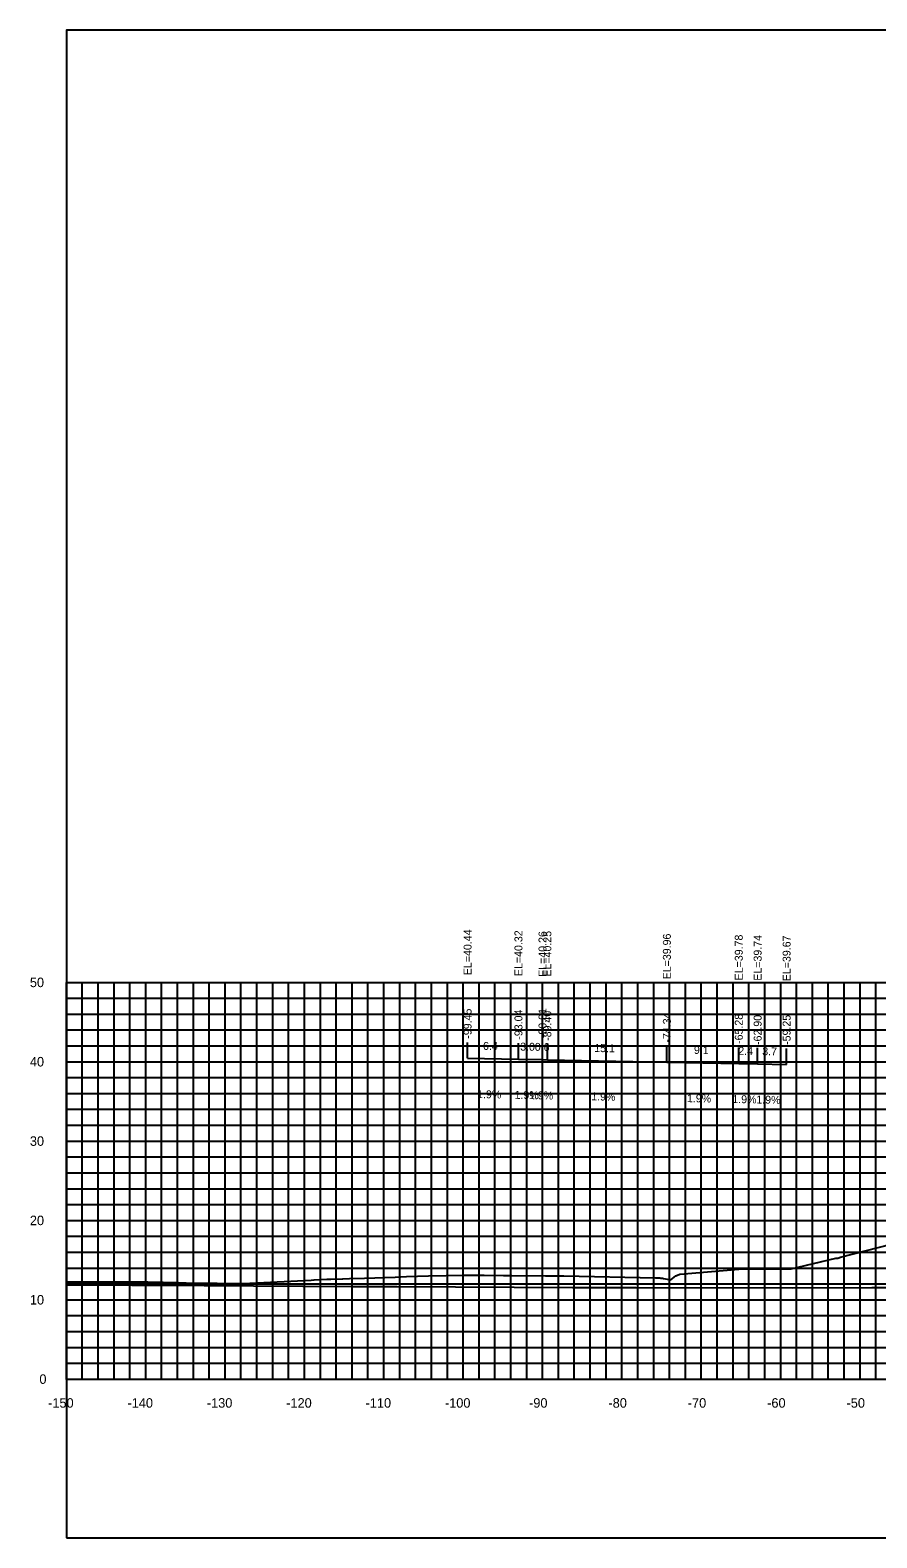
# Model space of a CAD drawing. Extents: x 1800880 to 1818864, y 245271 to 250560.
# Drawn here: x 1815595.8 to 1815702.5, y 246511.4 to 246701.4 of the extents above; entities that cross this region are included whole.
import ezdxf

# ---------------------------------------------------------------- set-up
doc = ezdxf.new("R2010")
doc.units = 0
for name, color, linetype in [('33', 7, 'Continuous'), ('ANNO-TXT', 7, 'Continuous'), ('CL-CNST', 7, 'Continuous'), ('DESIGN - DRAINAGE - Bridges', 7, 'Continuous'), ('Level 37', 7, 'Continuous'), ('Level 46', 7, 'Continuous'), ('Level 62', 7, 'Continuous'), ('SHT-BDR', 7, 'Continuous')]:
    doc.layers.add(name, color=color, linetype=linetype)

msp = doc.modelspace()

# ---------------------------------------------------------------- linework, layer by layer
at = {"layer": 'CL-CNST'}
msp.add_lwpolyline([(1815600.35, 246543.64), (1815606.67, 246543.64), (1815609.29, 246543.63), (1815610.63, 246543.62), (1815614.46, 246543.52), (1815615.46, 246543.5), (1815623.28, 246543.42), (1815623.28, 246543.42), (1815623.49, 246543.44), (1815623.52, 246543.44), (1815631.19, 246543.85), (1815631.52, 246543.86), (1815631.59, 246543.86), (1815633.15, 246543.94), (1815633.24, 246543.94), (1815633.65, 246543.94), (1815635.12, 246544), (1815635.19, 246544), (1815636.02, 246544.02), (1815637.9, 246544.08), (1815641.76, 246544.22), (1815643.2, 246544.28), (1815645.97, 246544.38), (1815650.38, 246544.47), (1815650.82, 246544.48), (1815653.01, 246544.46), (1815655.44, 246544.43), (1815655.54, 246544.43), (1815656.48, 246544.42), (1815660.7, 246544.38), (1815660.94, 246544.38), (1815661.65, 246544.38), (1815661.85, 246544.38), (1815663.03, 246544.37), (1815674.59, 246544.14), (1815675.04, 246544.13), (1815675.14, 246544.12), (1815675.23, 246544.1), (1815675.31, 246544.09), (1815675.38, 246544.08), (1815675.44, 246544.07), (1815675.5, 246544.07), (1815675.55, 246544.06), (1815675.6, 246544.05), (1815676.5, 246543.89), (1815676.93, 246544.21), (1815677.14, 246544.36), (1815677.63, 246544.6), (1815677.68, 246544.6), (1815685.09, 246545.21), (1815691.58, 246545.24), (1815691.69, 246545.24), (1815697.28, 246546.61), (1815697.56, 246546.62), (1815697.89, 246546.72), (1815704.28, 246548.36)], dxfattribs=at)
at = {"layer": 'DESIGN - DRAINAGE - Bridges'}
for p, q in [((1815600.29, 246581.36), (1815600.35, 246581.36)), ((1815600.35, 246531.36), (1815600.35, 246581.36)), ((1815600.29, 246571.36), (1815600.35, 246571.36)), ((1815600.29, 246561.36), (1815600.35, 246561.36)), ((1815600.29, 246551.36), (1815600.35, 246551.36)), ((1815600.29, 246541.36), (1815600.35, 246541.36)), ((1815600.29, 246531.36), (1815600.35, 246531.36)), ((1815600.35, 246531.36), (1815900.35, 246531.36)), ((1815600.35, 246531.3), (1815600.35, 246531.36)), ((1815610.35, 246531.3), (1815610.35, 246531.36)), ((1815620.35, 246531.3), (1815620.35, 246531.36)), ((1815630.35, 246531.3), (1815630.35, 246531.36)), ((1815640.35, 246531.3), (1815640.35, 246531.36)), ((1815650.35, 246531.3), (1815650.35, 246531.36)), ((1815660.35, 246531.3), (1815660.35, 246531.36)), ((1815670.35, 246531.3), (1815670.35, 246531.36)), ((1815680.35, 246531.3), (1815680.35, 246531.36)), ((1815690.35, 246531.3), (1815690.35, 246531.36)), ((1815700.35, 246531.3), (1815700.35, 246531.36))]:
    msp.add_line(p, q, dxfattribs=at)
at = {"layer": 'Level 37'}
for p, q in [((1815650.9, 246571.8), (1815650.9, 246573.8)), ((1815657.31, 246571.68), (1815657.31, 246573.68)), ((1815660.34, 246571.62), (1815660.34, 246573.62)), ((1815660.95, 246571.61), (1815660.95, 246573.61)), ((1815676.01, 246571.32), (1815676.01, 246573.32)), ((1815685.07, 246571.14), (1815685.07, 246573.14)), ((1815687.45, 246571.1), (1815687.45, 246573.1)), ((1815691.1, 246571.02), (1815691.1, 246573.02))]:
    msp.add_line(p, q, dxfattribs=at)
msp.add_lwpolyline([(1815600.35, 246511.36), (1815900.35, 246511.36), (1815900.35, 246701.36), (1815600.35, 246701.36)], close=True, dxfattribs=at)
at = {"layer": 'Level 46'}
for p, q in [((1815600.35, 246581.36), (1815900.35, 246581.36)), ((1815600.35, 246531.36), (1815600.35, 246581.36)), ((1815602.35, 246531.36), (1815602.35, 246581.36)), ((1815604.35, 246531.36), (1815604.35, 246581.36)), ((1815606.35, 246531.36), (1815606.35, 246581.36)), ((1815608.35, 246531.36), (1815608.35, 246581.36)), ((1815610.35, 246531.36), (1815610.35, 246581.36)), ((1815612.35, 246531.36), (1815612.35, 246581.36)), ((1815614.35, 246531.36), (1815614.35, 246581.36)), ((1815616.35, 246531.36), (1815616.35, 246581.36)), ((1815618.35, 246531.36), (1815618.35, 246581.36)), ((1815620.35, 246531.36), (1815620.35, 246581.36)), ((1815622.35, 246531.36), (1815622.35, 246581.36)), ((1815624.35, 246531.36), (1815624.35, 246581.36)), ((1815626.35, 246531.36), (1815626.35, 246581.36)), ((1815628.35, 246531.36), (1815628.35, 246581.36)), ((1815630.35, 246531.36), (1815630.35, 246581.36)), ((1815632.35, 246531.36), (1815632.35, 246581.36)), ((1815634.35, 246531.36), (1815634.35, 246581.36)), ((1815636.35, 246531.36), (1815636.35, 246581.36)), ((1815638.35, 246531.36), (1815638.35, 246581.36)), ((1815640.35, 246531.36), (1815640.35, 246581.36)), ((1815642.35, 246531.36), (1815642.35, 246581.36)), ((1815644.35, 246531.36), (1815644.35, 246581.36)), ((1815646.35, 246531.36), (1815646.35, 246581.36)), ((1815648.35, 246531.36), (1815648.35, 246581.36)), ((1815650.35, 246531.36), (1815650.35, 246581.36)), ((1815652.35, 246531.36), (1815652.35, 246581.36)), ((1815654.35, 246531.36), (1815654.35, 246581.36)), ((1815656.35, 246531.36), (1815656.35, 246581.36)), ((1815658.35, 246531.36), (1815658.35, 246581.36)), ((1815660.35, 246531.36), (1815660.35, 246581.36)), ((1815662.35, 246531.36), (1815662.35, 246581.36)), ((1815664.35, 246531.36), (1815664.35, 246581.36)), ((1815666.35, 246531.36), (1815666.35, 246581.36)), ((1815668.35, 246531.36), (1815668.35, 246581.36)), ((1815670.35, 246531.36), (1815670.35, 246581.36)), ((1815672.35, 246531.36), (1815672.35, 246581.36)), ((1815674.35, 246531.36), (1815674.35, 246581.36)), ((1815676.35, 246531.36), (1815676.35, 246581.36)), ((1815678.35, 246531.36), (1815678.35, 246581.36)), ((1815680.35, 246531.36), (1815680.35, 246581.36)), ((1815682.35, 246531.36), (1815682.35, 246581.36)), ((1815684.35, 246531.36), (1815684.35, 246581.36)), ((1815686.35, 246531.36), (1815686.35, 246581.36)), ((1815688.35, 246531.36), (1815688.35, 246581.36)), ((1815690.35, 246531.36), (1815690.35, 246581.36)), ((1815692.35, 246531.36), (1815692.35, 246581.36)), ((1815694.35, 246531.36), (1815694.35, 246581.36)), ((1815696.35, 246531.36), (1815696.35, 246581.36)), ((1815698.35, 246531.36), (1815698.35, 246581.36)), ((1815700.35, 246531.36), (1815700.35, 246581.36)), ((1815702.35, 246531.36), (1815702.35, 246581.36)), ((1815600.35, 246579.36), (1815900.35, 246579.36)), ((1815600.35, 246577.36), (1815900.35, 246577.36)), ((1815600.35, 246575.36), (1815900.35, 246575.36)), ((1815600.35, 246573.36), (1815900.35, 246573.36)), ((1815600.35, 246571.36), (1815900.35, 246571.36)), ((1815600.35, 246569.36), (1815900.35, 246569.36)), ((1815600.35, 246567.36), (1815900.35, 246567.36)), ((1815600.35, 246565.36), (1815900.35, 246565.36)), ((1815600.35, 246563.36), (1815900.35, 246563.36)), ((1815600.35, 246561.36), (1815900.35, 246561.36)), ((1815600.35, 246559.36), (1815900.35, 246559.36)), ((1815600.35, 246557.36), (1815900.35, 246557.36)), ((1815600.35, 246555.36), (1815900.35, 246555.36)), ((1815600.35, 246553.36), (1815900.35, 246553.36)), ((1815600.35, 246551.36), (1815900.35, 246551.36)), ((1815600.35, 246549.36), (1815900.35, 246549.36)), ((1815600.35, 246547.36), (1815900.35, 246547.36)), ((1815600.35, 246545.36), (1815900.35, 246545.36)), ((1815600.35, 246543.36), (1815900.35, 246543.36)), ((1815600.35, 246541.36), (1815900.35, 246541.36)), ((1815600.35, 246539.36), (1815900.35, 246539.36)), ((1815600.35, 246537.36), (1815900.35, 246537.36)), ((1815600.35, 246535.36), (1815900.35, 246535.36)), ((1815600.35, 246533.36), (1815900.35, 246533.36)), ((1815600.35, 246531.36), (1815900.35, 246531.36))]:
    msp.add_line(p, q, dxfattribs=at)
at = {"layer": 'Level 62'}
for points in [[(1815650.9, 246571.8), (1815657.31, 246571.68), (1815660.34, 246571.62), (1815660.95, 246571.61), (1815676.01, 246571.32), (1815685.07, 246571.14), (1815687.45, 246571.1), (1815691.1, 246571.02)], [(1815600.35, 246543.26), (1815608.61, 246543.21), (1815611.51, 246543.21), (1815636.36, 246543.03), (1815642.03, 246543.04), (1815664.12, 246542.89), (1815672.11, 246542.91), (1815691.87, 246542.85), (1815701.85, 246542.9), (1815719.63, 246542.92), (1815731.32, 246542.98), (1815747.39, 246542.7), (1815760.57, 246542.78), (1815775.14, 246542.94), (1815788.57, 246542.85), (1815802.9, 246542.93), (1815816.1, 246543.16), (1815830.65, 246543.24), (1815843.58, 246542.89), (1815858.41, 246542.99), (1815877.19, 246542.34), (1815886.16, 246542.4), (1815900.35, 246542.4)]]:
    msp.add_lwpolyline(points, dxfattribs=at)

# ---------------------------------------------------------------- texts
for s, p in [('-150', (1815598.05, 246527.76)), ('-140', (1815608.05, 246527.76)), ('-130', (1815618.05, 246527.76)), ('-120', (1815628.05, 246527.76)), ('-110', (1815638.05, 246527.76)), ('-100', (1815648.05, 246527.76)), ('-90', (1815658.65, 246527.76)), ('-80', (1815668.65, 246527.76)), ('-70', (1815678.65, 246527.76)), ('-60', (1815688.65, 246527.76)), ('-50', (1815698.65, 246527.76))]:
    msp.add_text(s, height=1.2).set_placement(p)
at = {"layer": '33'}
for s, p in [('50', (1815595.75, 246580.76)), ('40', (1815595.75, 246570.76)), ('30', (1815595.75, 246560.76)), ('20', (1815595.75, 246550.76)), ('10', (1815595.75, 246540.76)), ('0', (1815596.95, 246530.76))]:
    msp.add_text(s, height=1.2, dxfattribs=at).set_placement(p)
at = {"layer": 'ANNO-TXT'}
for s, rotation, p in [('6.4', 358.8964, (1815652.84, 246572.86)), ('3.0', 358.892, (1815657.52, 246572.77)), ('0.6', 358.892, (1815659.36, 246572.74)), ('15.1', 358.892, (1815666.85, 246572.59)), ('9.1', 358.892, (1815679.41, 246572.35)), ('2.4', 358.892, (1815685, 246572.24)), ('3.7', 358.892, (1815688.02, 246572.18)), ('1.9%', 358.8964, (1815652.09, 246566.78)), ('1.9%', 358.892, (1815656.81, 246566.69)), ('1.9%', 358.892, (1815658.63, 246566.65)), ('1.9%', 358.892, (1815666.47, 246566.5)), ('1.9%', 358.892, (1815678.53, 246566.27)), ('1.9%', 358.892, (1815684.25, 246566.16)), ('1.9%', 358.892, (1815687.27, 246566.1))]:
    msp.add_text(s, height=1, rotation=rotation, dxfattribs=at).set_placement(p)
at = {"layer": 'DESIGN - DRAINAGE - Bridges'}
msp.add_text('-', height=0.0001, dxfattribs=at).set_placement((1815600.35, 246531.36))
at = {"layer": 'SHT-BDR'}
for s, p in [('EL=40.44', (1815651.4, 246582.27)), ('EL=40.32', (1815657.81, 246582.15)), ('EL=40.26', (1815660.84, 246582.05)), ('EL=40.25', (1815661.45, 246582.08)), ('EL=39.96', (1815676.51, 246581.74)), ('EL=39.78', (1815685.57, 246581.61)), ('EL=39.74', (1815687.95, 246581.57)), ('EL=39.67', (1815691.6, 246581.5)), ('-99.45', (1815651.4, 246574.26)), ('-93.04', (1815657.81, 246574.14)), ('-90.01', (1815660.84, 246574.33)), ('-89.40', (1815661.45, 246573.99)), ('-74.34', (1815676.51, 246573.77)), ('-65.28', (1815685.57, 246573.6)), ('-62.90', (1815687.95, 246573.47)), ('-59.25', (1815691.6, 246573.48))]:
    msp.add_text(s, height=1, rotation=90, dxfattribs=at).set_placement(p)

doc.saveas('drawing.dxf')
